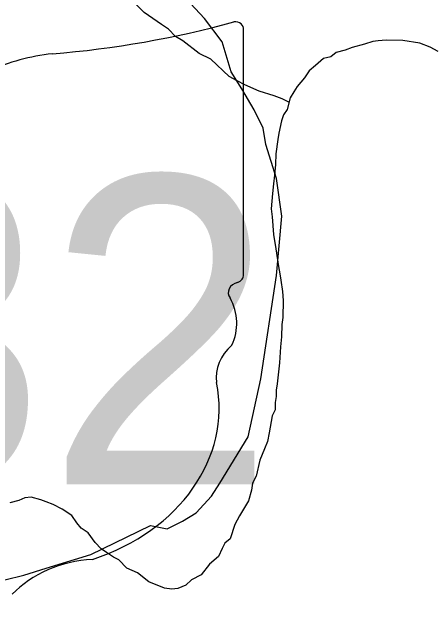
# Model space of a CAD drawing. Extents: x 0 to 34, y 0 to 22.
# Drawn here: x 4.5658 to 4.7459, y 14.6842 to 14.9466 of the extents above; entities that cross this region are included whole.
import ezdxf

# ---------------------------------------------------------------- set-up
doc = ezdxf.new("R2010")
doc.units = 0
for name, color, linetype in [('GM_X_Minor_River', 7, 'Continuous'), ('GM_X_State_Shield', 7, 'Continuous'), ('GM_X_Township_Road', 7, 'Continuous')]:
    doc.layers.add(name, color=color, linetype=linetype)

msp = doc.modelspace()

# ---------------------------------------------------------------- linework, layer by layer
at = {"layer": 'GM_X_Minor_River'}
for points in [[(4.68431, 14.90812), (4.68134, 14.90964), (4.67794, 14.91084), (4.67151, 14.91286), (4.66548, 14.91562), (4.66208, 14.91721), (4.65869, 14.91917), (4.65083, 14.92653), (4.64593, 14.9289), (4.6388, 14.93435), (4.63579, 14.9363), (4.6328, 14.9394), (4.62979, 14.94135), (4.62227, 14.94643), (4.61331, 14.95571)], [(4.74821, 14.92976), (4.74482, 14.93172), (4.74029, 14.93332), (4.73309, 14.93459), (4.72587, 14.93472), (4.72244, 14.9344), (4.72015, 14.93406), (4.71671, 14.93298), (4.71137, 14.93155), (4.70831, 14.93046), (4.70449, 14.92939), (4.70217, 14.92753), (4.69912, 14.92682), (4.69565, 14.92384), (4.69295, 14.92161), (4.691, 14.9186), (4.68789, 14.91485), (4.68633, 14.91259), (4.68477, 14.90996), (4.68355, 14.90504), (4.68199, 14.90279), (4.68118, 14.90014), (4.67995, 14.89483), (4.67953, 14.89218), (4.67867, 14.88611), (4.67859, 14.88155), (4.67813, 14.87699), (4.67769, 14.8732), (4.67724, 14.86902), (4.67675, 14.86257), (4.67707, 14.85914), (4.6777, 14.85152), (4.67874, 14.84542), (4.67976, 14.8378), (4.68046, 14.83474), (4.6808, 14.83207), (4.68148, 14.82712), (4.68179, 14.82331), (4.68167, 14.81609), (4.68124, 14.81305), (4.68115, 14.80773), (4.6807, 14.80355)], [(4.6807, 14.80355), (4.68021, 14.79672), (4.67929, 14.78761), (4.67887, 14.78495), (4.67882, 14.78229), (4.6784, 14.77964), (4.67835, 14.7766), (4.67716, 14.77395), (4.6759, 14.76675), (4.67508, 14.76296), (4.67388, 14.75994), (4.6719, 14.75503), (4.67026, 14.74822), (4.66869, 14.7452), (4.66826, 14.74217), (4.66705, 14.73762), (4.66314, 14.73123), (4.66117, 14.72746), (4.65917, 14.72141), (4.65686, 14.71955), (4.65568, 14.71729), (4.6541, 14.71389), (4.65024, 14.71054), (4.64675, 14.70604), (4.64253, 14.70383), (4.64021, 14.70159), (4.63676, 14.70013), (4.63409, 14.69979), (4.63106, 14.70023), (4.62426, 14.70301), (4.61939, 14.7069), (4.61486, 14.70888), (4.6115, 14.71236), (4.60924, 14.71354), (4.60623, 14.7155), (4.60397, 14.71706), (4.60136, 14.71976), (4.59839, 14.724), (4.59538, 14.72595), (4.59351, 14.72827), (4.59129, 14.73135), (4.58715, 14.73408), (4.58338, 14.73605), (4.58036, 14.73725), (4.57809, 14.73805), (4.57393, 14.73926), (4.57126, 14.73893), (4.56859, 14.73783), (4.56477, 14.73676)]]:
    msp.add_lwpolyline(points, dxfattribs=at)
at = {"layer": 'GM_X_State_Shield'}
for p, q in [((4.66483, 14.83443), (4.66483, 14.93912)), ((4.66479, 14.83446), (4.66483, 14.83443))]:
    msp.add_line(p, q, dxfattribs=at)
for centre, major_axis, start_param, end_param in [((4.66117, 14.93955), (0.00367, 0), 6.141152, 7.989035), ((4.54742, 15.20699), (0.34952, 0), 4.814394, 5.042369), ((4.59201, 14.87304), (0.07032, 0), 1.699011, 2.107814), ((4.66091, 14.83403), (0.00393, 0), 5.05454, 6.418171), ((4.66398, 14.82675), (0.00568, 0), 1.883978, 3.671073), ((4.62785, 14.81351), (0.03409, 0), 5.934695, 6.695948), ((4.67797, 14.79062), (0.0248, 0), 2.387724, 3.262537), ((4.567, 14.7773), (0.08742, 0), 5.101752, 6.440018), ((4.60387, 14.67441), (0.04788, 0), 1.647645, 2.488434)]:
    msp.add_ellipse(centre, major_axis=major_axis, ratio=0.8, start_param=start_param, end_param=end_param, dxfattribs=at)
at = {"layer": 'GM_X_Township_Road'}
for points in [[(4.58035, 14.7088), (4.59952, 14.71466), (4.62505, 14.72706), (4.63223, 14.72565), (4.63876, 14.7289), (4.64454, 14.73254), (4.65116, 14.73958), (4.65472, 14.74518), (4.66677, 14.76502), (4.6723, 14.78976), (4.67903, 14.83397), (4.68119, 14.85943), (4.67903, 14.87553), (4.67435, 14.89006), (4.6732, 14.8971), (4.66946, 14.90486), (4.66415, 14.9139), (4.65955, 14.92109), (4.65568, 14.93401), (4.64821, 14.94393), (4.64217, 14.95039)], [(4.52761, 14.68422), (4.53565, 14.68933), (4.54431, 14.69582), (4.55622, 14.70201), (4.56271, 14.70387), (4.57076, 14.70588), (4.58035, 14.7088)]]:
    msp.add_lwpolyline(points, dxfattribs=at)

# ---------------------------------------------------------------- texts
at = {"layer": 'GM_X_State_Shield'}
msp.add_text('132', height=0.131836, dxfattribs=at).set_placement((4.38424, 14.74471))

doc.saveas('drawing.dxf')
